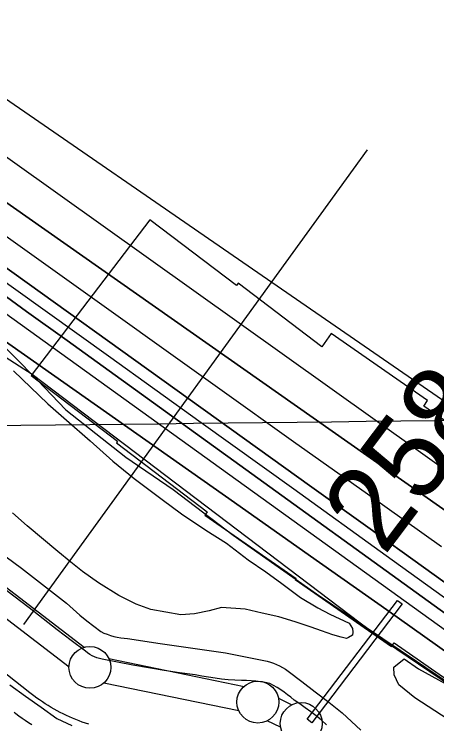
# Model space of a CAD drawing. Extents: x 3677843 to 3715951, y 511991 to 537744.
# Drawn here: x 3703718 to 3704223, y 523355 to 524204 of the extents above; entities that cross this region are included whole.
import ezdxf

# ---------------------------------------------------------------- set-up
doc = ezdxf.new("R2010")
doc.units = 0
for name, color, linetype in [('V-CHAN-DOCK', 7, 'Continuous'), ('V-FLOD-BASE', 7, 'Continuous'), ('V-GRID-MAJR', 7, 'Continuous'), ('V-LEVE-TOET', 7, 'Continuous'), ('V-RIVR-EDGE', 7, 'Continuous'), ('V-RIVR-RANG', 7, 'Continuous'), ('V-ROAD-CNTR', 7, 'Continuous'), ('V-RRAP-FSHR', 7, 'Continuous'), ('V-RRAP-RVMT', 7, 'Continuous'), ('V-SITE-VEGE', 7, 'Continuous'), ('V-SURV-IDEN', 7, 'Continuous'), ('V-SURV-LINE', 7, 'Continuous'), ('V-TOPO-DPTH', 7, 'Continuous'), ('V-TOPO-MAJR', 7, 'Continuous'), ('V-TOPO-MINR', 7, 'Continuous'), ('V-TOPO-WATR', 7, 'Continuous')]:
    doc.layers.add(name, color=color, linetype=linetype)

msp = doc.modelspace()

# ---------------------------------------------------------------- linework, layer by layer
at = {"layer": 'V-CHAN-DOCK'}
msp.add_lwpolyline([(3704067.909, 523360.974), (3704175.7060000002, 523502.906), (3704181.247, 523498.69800000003), (3704073.191, 523356.419), (3704067.909, 523360.974)], dxfattribs=at)
at = {"layer": 'V-FLOD-BASE'}
msp.add_lwpolyline([(3704090.9390000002, 523354.23000000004), (3704084.7830000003, 523359.552), (3704078.489, 523364.711), (3704072.0640000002, 523369.704), (3704065.511, 523374.527), (3704058.832, 523379.17600000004), (3704052.035, 523383.651), (3704048.293, 523387.006), (3704044.406, 523390.189), (3704040.382, 523393.199), (3704036.2290000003, 523396.027), (3704031.9560000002, 523398.67100000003), (3704027.5700000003, 523401.123), (3704023.078, 523403.378), (3704017.555, 523404.57800000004), (3704011.99, 523405.561), (3704006.3910000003, 523406.325), (3704000.769, 523406.867), (3703995.1350000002, 523407.189), (3703989.495, 523407.289), (3703981.522, 523407.576), (3703973.56, 523408.086), (3703965.613, 523408.82300000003), (3703957.6920000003, 523409.782), (3703949.799, 523410.963), (3703941.943, 523412.36600000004), (3703934.13, 523413.99), (3703915.466, 523416.479), (3703896.838, 523419.213), (3703878.248, 523422.195), (3703859.697, 523425.42600000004), (3703841.193, 523428.90400000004), (3703822.737, 523432.625), (3703819.659, 523433.309), (3703816.644, 523434.231), (3703813.711, 523435.386), (3703810.879, 523436.766), (3703808.159, 523438.36600000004), (3703805.577, 523440.172), (3703803.142, 523442.177), (3703786.0530000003, 523454.795), (3703769.122, 523467.62700000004), (3703752.355, 523480.669), (3703735.75, 523493.92), (3703692.036, 523527.222)], dxfattribs=at)
at = {"layer": 'V-GRID-MAJR'}
msp.add_spline([(3697869.72816733, 523644.39828183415), (3703148.433, 523705.434), (3708427.129, 523767.243), (3713705.816, 523829.819)], degree=3, dxfattribs=at)
at = {"layer": 'V-LEVE-TOET'}
msp.add_line((3703970.1210000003, 523440.115), (3704016.0640000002, 523430.981), dxfattribs=at)
for points in [[(3703708.336, 523554.94), (3703726.542, 523541.325), (3703744.628, 523527.548), (3703762.589, 523513.607), (3703780.427, 523499.511), (3703788.308, 523492.378), (3703796.34, 523485.416), (3703804.522, 523478.62700000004), (3703812.847, 523472.018), (3703821.309, 523465.588), (3703825.092, 523463.86100000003), (3703828.957, 523462.32300000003), (3703832.8910000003, 523460.98000000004), (3703836.8880000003, 523459.829), (3703840.935, 523458.876), (3703845.025, 523458.12700000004), (3703849.15, 523457.57800000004), (3703853.293, 523457.234), (3703892.207, 523451.327), (3703931.15, 523445.62200000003), (3703970.1210000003, 523440.115)], [(3704016.0640000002, 523430.981), (3704019.957, 523430.102), (3704023.799, 523429.01), (3704027.576, 523427.712), (3704031.276, 523426.20900000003), (3704034.889, 523424.505), (3704038.404, 523422.606), (3704041.807, 523420.51900000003), (3704045.094, 523418.248), (3704061.325, 523406.018), (3704077.453, 523393.65), (3704093.474, 523381.147), (3704109.389, 523368.51), (3704120.6550000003, 523358.242), (3704131.778, 523347.81700000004)], [(3703712.626, 523401.954), (3703731.2320000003, 523388.43700000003), (3703749.955, 523375.085), (3703768.795, 523361.897), (3703774.65, 523358.832), (3703780.603, 523355.962), (3703786.649, 523353.292)]]:
    msp.add_lwpolyline(points, dxfattribs=at)
at = {"layer": 'V-RIVR-EDGE'}
msp.add_lwpolyline([(3703145.431038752, 524222.081710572), (3703184.9707108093, 524188.96597552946), (3703222.12393528, 524161.85940781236), (3703273.671551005, 524129.3143072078), (3703295.2178628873, 524102.8466575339), (3703317.3674665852, 524077.57816935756), (3703368.32960361, 524051.0377828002), (3703428.846437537, 524004.0626647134), (3703453.410692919, 523984.19114549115), (3703473.802376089, 523976.3364764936), (3703524.141923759, 523940.79272993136), (3703580.4817321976, 523904.0334931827), (3703611.0299196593, 523876.34293119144), (3703688.941275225, 523823.3215351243), (3703745.8309361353, 523766.1498332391), (3703779.3614408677, 523730.64765061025), (3703851.2606602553, 523674.03916103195), (3703907.596015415, 523635.4789553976), (3703979.499688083, 523580.6714347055), (3704078.981106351, 523510.7875563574), (3704198.246462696, 523430.0488786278), (3704321.1078191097, 523346.90000249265)], dxfattribs=at)
at = {"layer": 'V-RIVR-RANG'}
msp.add_line((3703729.5256, 523474.20820000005), (3704139.8112, 524041.3640999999), dxfattribs=at)
at = {"layer": 'V-ROAD-CNTR'}
for points in [[(3703736.4414881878, 523392.4881888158), (3703322.50631606, 523719.7685342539), (3702923.5691139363, 524023.11992754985), (3702347.61326585, 524472.633028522)], [(3703806.867347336, 523354.79226420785), (3703802.968355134, 523356.09426160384), (3703799.096362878, 523357.465258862), (3703795.2503705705, 523358.908255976), (3703791.428378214, 523360.42125295), (3703787.636385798, 523362.0032497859), (3703783.873393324, 523363.6542464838), (3703780.14040079, 523365.3742430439), (3703776.44040819, 523367.16123947), (3703772.77541552, 523369.0152357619), (3703769.141422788, 523370.93723191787), (3703765.5454299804, 523372.92422794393), (3703761.986437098, 523374.97722383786), (3703758.4634441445, 523377.0952196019), (3703754.98045111, 523379.27621524), (3703751.538457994, 523381.52021075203), (3703748.1394647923, 523383.825206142), (3703744.7824715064, 523386.1942014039), (3703741.466478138, 523388.62419654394), (3703738.171484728, 523391.13319152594), (3703736.3904882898, 523392.52818873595)], [(3703738.8264834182, 523353.99426580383), (3703734.9244912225, 523356.53826071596), (3703731.069498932, 523359.15325548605), (3703727.264506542, 523361.83825011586), (3703723.5105140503, 523364.590244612), (3703719.831521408, 523367.39123900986), (3703717.886525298, 523368.91623596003)]]:
    msp.add_lwpolyline(points, dxfattribs=at)
at = {"layer": 'V-RRAP-FSHR'}
for points in [[(3701056.4622498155, 525536.58262885), (3701433.6690341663, 525227.5250925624), (3701785.7284264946, 524951.0020843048), (3702107.905450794, 524750.2366441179), (3702372.494763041, 524658.2118120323), (3702997.044651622, 524253.34269165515), (3703335.867819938, 524031.87401944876), (3703739.1476923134, 523773.37955520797)], [(3703739.1476923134, 523773.37955520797), (3704131.0816446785, 523476.23523493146), (3704161.240492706, 523453.7932509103), (3704227.7677247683, 523408.8949468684), (3704464.309676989, 523239.15465871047), (3704651.5726531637, 523108.86294658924), (3704932.4660934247, 522893.69801838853), (3705202.6976456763, 522715.64489822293), (3705453.3585099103, 522552.3783380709), (3705634.043310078, 522451.44265797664), (3705840.6721742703, 522332.54192186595), (3705966.7982543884, 522272.3962578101), (3706031.916462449, 522234.0085457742), (3706069.276078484, 522202.8052177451), (3706422.965678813, 522003.3197775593)]]:
    msp.add_lwpolyline(points, dxfattribs=at)
at = {"layer": 'V-RRAP-RVMT'}
msp.add_lwpolyline([(3704315.7290000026, 523659.63300000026), (3704207.0730000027, 523735.2300000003), (3704211.6350000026, 523741.79200000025), (3704096.5530000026, 523821.8540000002), (3704085.3840000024, 523805.7890000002), (3703985.4090000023, 523882.00400000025), (3703983.2290000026, 523879.1700000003), (3703879.9130000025, 523957.97600000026), (3703737.9640000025, 523771.77100000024), (3703841.3140000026, 523693.02000000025), (3703839.9130000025, 523691.1970000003), (3703948.2110000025, 523608.60300000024), (3703945.6380000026, 523604.92900000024), (3704054.4840000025, 523529.16800000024), (3704053.5350000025, 523527.8380000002), (3704168.4310000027, 523447.90500000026), (3704171.4870000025, 523452.26900000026), (3704275.1540000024, 523380.12700000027)], dxfattribs=at)
at = {"layer": 'V-SITE-VEGE'}
for points in [[(3703716.927, 523777.261), (3703757.873, 523737.85500000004), (3703780.2, 523718.319), (3703808.7, 523693.612), (3703835.471, 523669.386), (3703861.2490000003, 523648.67100000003), (3703894.529, 523623.618), (3703917.784, 523606.234), (3703946.643, 523586.74100000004), (3703971.258, 523571.281), (3703997.276, 523551.428), (3704018.216, 523536.936), (3704037.65, 523523.136), (3704059.836, 523506.435), (3704080.617, 523494.125), (3704094.9960000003, 523486.555), (3704117.9930000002, 523475.707), (3704121.737, 523469.295), (3704122.484, 523464.705), (3704121.9560000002, 523461.23600000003), (3704117.096, 523458.536), (3704114.673, 523457.514), (3704108.179, 523458.776), (3704098.244, 523461.656), (3704084.877, 523466.368), (3704072.597, 523471.052), (3704053.616, 523477.43700000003), (3704033.7460000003, 523483.194), (3704013.844, 523487.64900000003), (3703993.517, 523492.548), (3703965.491, 523494.389), (3703950.583, 523490.436), (3703933.0810000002, 523486.989), (3703916.722, 523485.689), (3703881.197, 523491.86600000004), (3703863.519, 523498.216), (3703842.69, 523508.788), (3703818.506, 523524.021), (3703799.2830000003, 523537.59500000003), (3703785.643, 523548.411), (3703769.8880000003, 523561.45900000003), (3703733.4930000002, 523592.03500000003), (3703715.852, 523607.743)], [(3704251.987, 523350.128), (3704196.3880000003, 523386.574), (3704177.1410000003, 523401.944), (3704171.5640000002, 523413.89), (3704171.3740000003, 523423.071), (3704183.6580000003, 523433.00800000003), (3704200.8140000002, 523421.18700000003), (3704240.416, 523399.153)]]:
    msp.add_lwpolyline(points, dxfattribs=at)
at = {"layer": 'V-SURV-LINE'}
for points in [[(3703016.2722078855, 524050.13119765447), (3703801.5853668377, 523446.8804684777)], [(3703783.3147055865, 523423.0858688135), (3702998.000961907, 524026.3370471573)], [(3703830.924300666, 523433.4436289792), (3703992.313213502, 523400.0497667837)], [(3703986.21347337, 523370.6764177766), (3703824.824148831, 523404.07036515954)], [(3704033.4006722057, 523385.91864558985), (3704049.336301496, 523378.0550205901)], [(3704036.045939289, 523351.15954612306), (3704020.1104986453, 523359.023078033)]]:
    msp.add_lwpolyline(points, dxfattribs=at)
for centre in [(3703808.30064, 523422.8073), (3704008.836970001, 523381.31305999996), (3704060.60968, 523355.76496000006)]:
    msp.add_circle(centre, 25, dxfattribs=at)
at = {"layer": 'V-TOPO-DPTH'}
for points in [[(3706375.2545277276, 522195.5840800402), (3705965.26635231, 522442.632102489), (3705885.2127786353, 522491.33298004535), (3705805.4382709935, 522540.4825483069), (3705726.082362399, 522590.30515262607), (3705647.0055198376, 522640.5764476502), (3705539.0429392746, 522709.8541036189), (3705514.2229232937, 522725.92330544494), (3705489.4911633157, 522742.1260349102), (3705464.8917873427, 522758.5290558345), (3705440.380667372, 522775.065604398), (3705262.0561539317, 522896.42960968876), (3705148.5604123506, 522973.91038681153), (3705035.2132452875, 523051.6072463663), (3704922.088940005, 523129.62822956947), (3704809.1132092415, 523207.8652952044), (3704549.5022454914, 523388.19932676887), (3704532.6981779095, 523399.8908505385), (3704515.9059506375, 523411.5993282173), (3704499.131483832, 523423.33323675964), (3704482.368857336, 523435.08409921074), (3703543.14, 524094.56), (3702700.998849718, 524683.3522105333)], [(3706375.2545277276, 522195.5840800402), (3705965.26635231, 522442.632102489), (3705885.2127786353, 522491.33298004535), (3705805.4382709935, 522540.4825483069), (3705726.082362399, 522590.30515262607), (3705647.0055198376, 522640.5764476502), (3705539.0429392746, 522709.8541036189), (3705514.2229232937, 522725.92330544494), (3705489.4911633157, 522742.1260349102), (3705464.8917873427, 522758.5290558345), (3705440.380667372, 522775.065604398), (3705262.0561539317, 522896.42960968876), (3705148.5604123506, 522973.91038681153), (3705035.2132452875, 523051.6072463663), (3704922.088940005, 523129.62822956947), (3704809.1132092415, 523207.8652952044), (3704549.5022454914, 523388.19932676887), (3704532.6981779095, 523399.8908505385), (3704515.9059506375, 523411.5993282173), (3704499.131483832, 523423.33323675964), (3704482.368857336, 523435.08409921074), (3703543.14, 524094.56), (3702700.998849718, 524683.3522105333)], [(3702660.7725597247, 524676.0932394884), (3703044.9616721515, 524407.705529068), (3703125.1336791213, 524351.5794193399), (3703205.2306120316, 524295.3466026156), (3703285.2149338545, 524238.95372539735), (3703365.124181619, 524182.4541411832), (3703468.6971747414, 524109.06773898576), (3703496.751300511, 524089.16401376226), (3703524.789000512, 524069.2372071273), (3703552.802061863, 524049.2757783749), (3703580.798697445, 524029.29126821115), (3703963.450078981, 523755.79076567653), (3704051.585886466, 523692.9000555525), (3704139.7873399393, 523630.10169976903), (3704228.0872623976, 523567.4418754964)], [(3702660.7725597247, 524676.0932394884), (3703044.9616721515, 524407.705529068), (3703125.1336791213, 524351.5794193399), (3703205.2306120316, 524295.3466026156), (3703285.2149338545, 524238.95372539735), (3703365.124181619, 524182.4541411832), (3703468.6971747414, 524109.06773898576), (3703496.751300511, 524089.16401376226), (3703524.789000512, 524069.2372071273), (3703552.802061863, 524049.2757783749), (3703580.798697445, 524029.29126821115), (3703963.450078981, 523755.79076567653), (3704051.585886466, 523692.9000555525), (3704139.7873399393, 523630.10169976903), (3704228.0872623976, 523567.4418754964)], [(3702863.9505167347, 524498.6327879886), (3702929.4276771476, 524452.5699971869), (3702994.852528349, 524406.4327151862), (3703475.6429353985, 524066.7674478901), (3703491.290881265, 524055.68720682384), (3703506.922788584, 524044.58443629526), (3703522.5306380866, 524033.4478715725), (3703538.1224490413, 524022.2887773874), (3704073.510735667, 523638.23366324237), (3704140.098152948, 523590.4427715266), (3704206.6696927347, 523542.62978468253), (3704273.217416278, 523494.7836551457)], [(3704273.217416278, 523494.7836551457), (3704206.6696927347, 523542.62978468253), (3704140.098152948, 523590.4427715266), (3704073.510735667, 523638.23366324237), (3703538.1224490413, 524022.2887773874), (3703522.5306380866, 524033.4478715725), (3703506.922788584, 524044.58443629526), (3703491.290881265, 524055.68720682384), (3703475.6429353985, 524066.7674478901), (3702994.852528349, 524406.4327151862), (3702929.4276771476, 524452.5699971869), (3702863.9505167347, 524498.6327879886)], [(3704418.399357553, 523353.08955136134), (3703781.0378353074, 523813.43204509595), (3703732.7020379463, 523848.30173739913), (3703684.3400737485, 523883.13505690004), (3703635.9388592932, 523917.9138171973), (3703587.5114779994, 523952.65620469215), (3703499.1468112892, 524015.9746459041), (3703494.877488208, 524019.0239732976), (3703490.601965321, 524022.0645544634), (3703486.3171427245, 524025.0920162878), (3703482.026120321, 524028.1107318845), (3703114.897522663, 524285.5438962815), (3703026.2838340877, 524347.2184724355), (3702937.3854540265, 524408.4767891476), (3702848.060036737, 524469.1107166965)], [(3702848.060036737, 524469.1107166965), (3702937.3854540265, 524408.4767891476), (3703026.2838340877, 524347.2184724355), (3703114.897522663, 524285.5438962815), (3703482.026120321, 524028.1107318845), (3703486.3171427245, 524025.0920162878), (3703490.601965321, 524022.0645544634), (3703494.877488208, 524019.0239732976), (3703499.1468112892, 524015.9746459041), (3703587.5114779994, 523952.65620469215), (3703635.9388592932, 523917.9138171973), (3703684.3400737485, 523883.13505690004), (3703732.7020379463, 523848.30173739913), (3703781.0378353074, 523813.43204509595), (3704418.399357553, 523353.08955136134)], [(3704253.5469688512, 523427.1083155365), (3704162.7274599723, 523491.4474645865), (3704071.8547543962, 523555.71129124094), (3703980.9022537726, 523619.86213430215), (3703889.896556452, 523683.9376549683), (3703515.039969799, 523947.51937543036), (3703489.046704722, 523965.7880286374), (3703463.048048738, 523984.04900304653), (3703437.0413063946, 524002.2984592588), (3703411.029173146, 524020.54023667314), (3703263.4757159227, 524123.9677159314), (3703163.5156796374, 524193.67490340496), (3703063.33281375, 524263.0586810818), (3702962.815703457, 524331.9573440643), (3702862.075763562, 524400.5325972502)]]:
    msp.add_lwpolyline(points, dxfattribs=at)
at = {"layer": 'V-TOPO-MAJR'}
msp.add_lwpolyline([(3702881.3689934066, 524613.9723965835), (3702954.444596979, 524561.8845442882), (3703027.761821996, 524510.1373442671), (3703101.2401279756, 524458.6172457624), (3703532.472064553, 524157.7487398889), (3703551.201671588, 524144.6376598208), (3703569.9038456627, 524131.4876931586), (3703588.564870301, 524118.27939660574), (3703607.1984619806, 524105.0322134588), (3704419.5351864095, 523525.6062156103)], dxfattribs=at)
at = {"layer": 'V-TOPO-MINR'}
for points in [[(3702707.112973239, 524798.1812433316), (3703601.8200000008, 524175.53), (3704553.759843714, 523518.59209344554), (3704566.6530224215, 523509.712143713), (3704579.5571776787, 523500.84820556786), (3704592.477797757, 523492.00828480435), (3704605.409394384, 523483.1843756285), (3704754.2663015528, 523381.8142394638), (3704841.685512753, 523322.3925194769), (3704929.1726281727, 523263.071130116), (3705016.76159992, 523203.90023669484), (3705104.4184758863, 523144.8296738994), (3705508.1926683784, 522873.23713389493), (3705533.2571324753, 522856.28030483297), (3705558.2605354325, 522839.2344224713), (3705583.1723466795, 522822.0549601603), (3705608.0230967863, 522804.7864445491), (3705724.108707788, 522723.6582843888), (3705806.867595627, 522665.6330982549), (3705889.5079941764, 522607.4401876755), (3705971.970658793, 522548.99569042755), (3706054.31483412, 522490.38346873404)], [(3702700.998849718, 524683.3522105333), (3703543.14, 524094.56), (3704482.368857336, 523435.08409921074), (3704499.131483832, 523423.33323675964), (3704515.9059506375, 523411.5993282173), (3704532.6981779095, 523399.8908505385), (3704549.5022454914, 523388.19932676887), (3704809.1132092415, 523207.8652952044), (3704922.088940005, 523129.62822956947), (3705035.2132452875, 523051.6072463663), (3705148.5604123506, 522973.91038681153), (3705262.0561539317, 522896.42960968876), (3705440.380667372, 522775.065604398), (3705464.8917873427, 522758.5290558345), (3705489.4911633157, 522742.1260349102), (3705514.2229232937, 522725.92330544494), (3705539.0429392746, 522709.8541036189), (3705647.0055198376, 522640.5764476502), (3705726.082362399, 522590.30515262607), (3705805.4382709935, 522540.4825483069), (3705885.2127786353, 522491.33298004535), (3705965.26635231, 522442.632102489), (3706375.2545277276, 522195.5840800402)], [(3702660.7725597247, 524676.0932394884), (3703044.9616721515, 524407.705529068), (3703125.1336791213, 524351.5794193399), (3703205.2306120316, 524295.3466026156), (3703285.2149338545, 524238.95372539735), (3703365.124181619, 524182.4541411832), (3703468.6971747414, 524109.06773898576), (3703496.751300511, 524089.16401376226), (3703524.789000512, 524069.2372071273), (3703552.802061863, 524049.2757783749), (3703580.798697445, 524029.29126821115), (3703963.450078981, 523755.79076567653), (3704051.585886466, 523692.9000555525), (3704139.7873399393, 523630.10169976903), (3704228.0872623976, 523567.4418754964)], [(3702610.2473503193, 524595.5667173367), (3703373.2914846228, 524082.53468956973), (3703391.3169993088, 524070.3583221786), (3703409.3069903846, 524058.12993699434), (3703427.243696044, 524045.8235251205), (3703445.144878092, 524033.4650954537), (3703462.9897770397, 524021.0256281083), (3703480.79515906, 524008.53013348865), (3703498.5412656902, 523995.95059795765), (3703516.247855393, 523983.31503515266), (3703543.1445298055, 523964.0252324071), (3703574.2631273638, 523941.6934368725), (3703605.3728047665, 523919.34922971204), (3703636.469101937, 523896.98640511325), (3703667.556478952, 523874.6111688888), (3704396.712483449, 523349.4675188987)], [(3702741.219710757, 524566.5888102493), (3703478.9162948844, 524046.8886079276), (3703488.7305802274, 524039.9566203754), (3703498.5335531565, 524033.00871303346), (3703508.3195574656, 524026.036926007), (3703518.094249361, 524019.04921919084), (3703719.910736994, 523874.4030870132), (3703830.550996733, 523795.03281277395), (3703941.1456678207, 523715.59912353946), (3704051.6719559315, 523636.07031181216), (3704162.1526553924, 523556.4780850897), (3704439.445258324, 523356.5303950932)], [(3702863.9505167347, 524498.6327879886), (3702929.4276771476, 524452.5699971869), (3702994.852528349, 524406.4327151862), (3703475.6429353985, 524066.7674478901), (3703491.290881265, 524055.68720682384), (3703506.922788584, 524044.58443629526), (3703522.5306380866, 524033.4478715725), (3703538.1224490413, 524022.2887773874), (3704073.510735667, 523638.23366324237), (3704140.098152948, 523590.4427715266), (3704206.6696927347, 523542.62978468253), (3704273.217416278, 523494.7836551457)], [(3702848.060036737, 524469.1107166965), (3702937.3854540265, 524408.4767891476), (3703026.2838340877, 524347.2184724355), (3703114.897522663, 524285.5438962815), (3703482.026120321, 524028.1107318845), (3703486.3171427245, 524025.0920162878), (3703490.601965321, 524022.0645544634), (3703494.877488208, 524019.0239732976), (3703499.1468112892, 524015.9746459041), (3703587.5114779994, 523952.65620469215), (3703635.9388592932, 523917.9138171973), (3703684.3400737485, 523883.13505690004), (3703732.7020379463, 523848.30173739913), (3703781.0378353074, 523813.43204509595), (3704418.399357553, 523353.08955136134)]]:
    msp.add_lwpolyline(points, dxfattribs=at)
at = {"layer": 'V-TOPO-WATR'}
msp.add_lwpolyline([(3702862.075763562, 524400.5325972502), (3702962.815703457, 524331.9573440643), (3703063.33281375, 524263.0586810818), (3703163.5156796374, 524193.67490340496), (3703263.4757159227, 524123.9677159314), (3703411.029173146, 524020.54023667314), (3703437.0413063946, 524002.2984592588), (3703463.048048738, 523984.04900304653), (3703489.046704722, 523965.7880286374), (3703515.039969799, 523947.51937543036), (3703889.896556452, 523683.9376549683), (3703980.9022537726, 523619.86213430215), (3704071.8547543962, 523555.71129124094), (3704162.7274599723, 523491.4474645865), (3704253.5469688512, 523427.1083155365)], dxfattribs=at)

# ---------------------------------------------------------------- texts
at = {"layer": 'V-SURV-IDEN'}
msp.add_text('258+75.1', height=100.00000000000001, rotation=53.07032265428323, dxfattribs=at).set_placement((3704159.696517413, 523554.9844220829))

doc.saveas('drawing.dxf')
